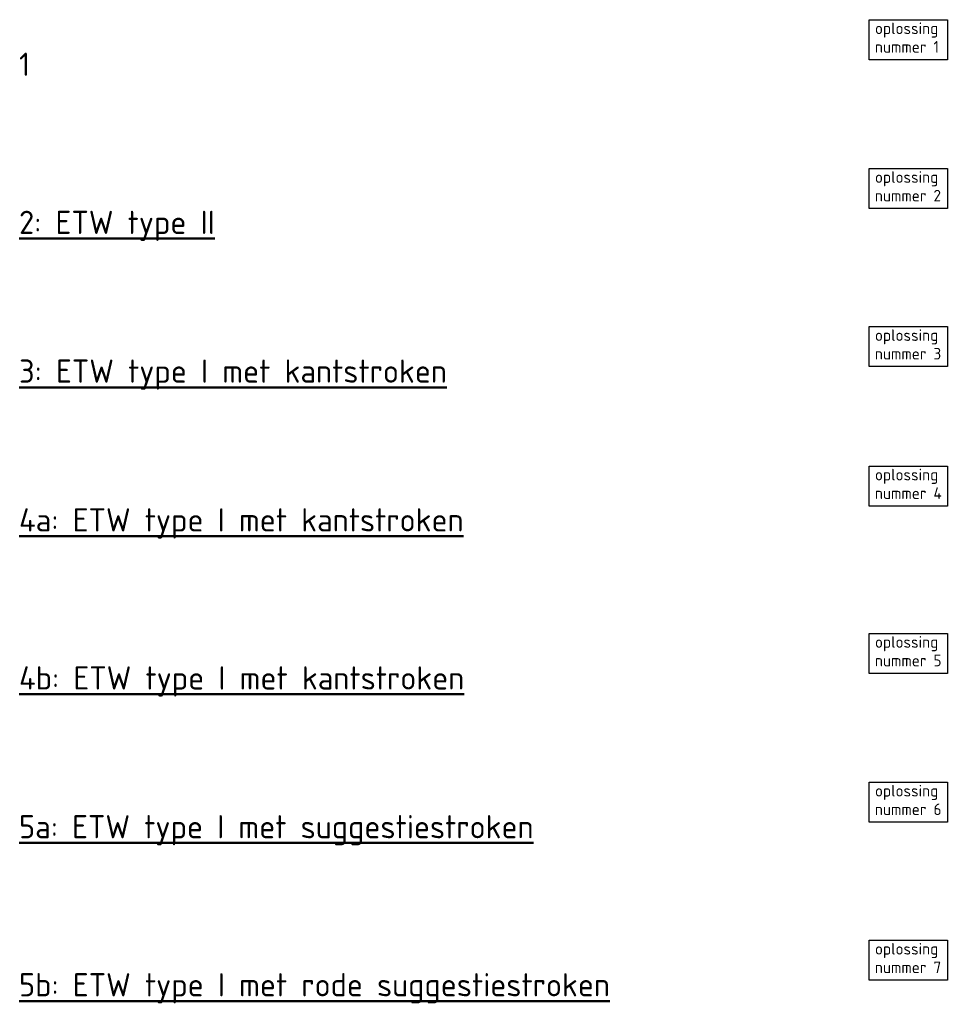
# Model space of a CAD drawing. Header units: metres. Extents: x -699 to 2316, y -1199 to 781.
# Tile 263 of 593: x -5 to 5, y 31 to 41. Entities that reach past the tile are written whole.
import ezdxf

# ---------------------------------------------------------------- set-up
doc = ezdxf.new("R2010")
doc.units = ezdxf.units.M
doc.layers.add('X-XX-AL-T25', color=7, linetype='Continuous', lineweight=25)
doc.layers.add('X-XX-AL-T50', color=130, linetype='Continuous', lineweight=50)
doc.styles.add('NLCS-ISO', font='NLCS-ISO.ttf')

msp = doc.modelspace()

# ---------------------------------------------------------------- linework, layer by layer
at = {"layer": 'X-XX-AL-T25'}
for points in [[(4.2965, 41.1056), (5.1404, 41.1056), (5.1404, 40.6749), (4.2965, 40.6749)], [(4.2965, 39.5043), (5.1404, 39.5043), (5.1404, 39.0736), (4.2965, 39.0736)], [(4.2965, 37.8031), (5.1404, 37.8031), (5.1404, 37.3724), (4.2965, 37.3724)], [(4.2965, 36.3018), (5.1404, 36.3018), (5.1404, 35.8711), (4.2965, 35.8711)], [(4.2965, 34.5006), (5.1404, 34.5006), (5.1404, 34.0699), (4.2965, 34.0699)], [(4.2965, 32.8993), (5.1404, 32.8993), (5.1404, 32.4686), (4.2965, 32.4686)], [(4.2965, 31.1981), (5.1404, 31.1981), (5.1404, 30.7673), (4.2965, 30.7673)]]:
    msp.add_lwpolyline(points, close=True, dxfattribs=at)

# ---------------------------------------------------------------- texts
at = {"layer": 'X-XX-AL-T25', "style": 'NLCS-ISO'}
for s, p in [('oplossing', (4.3578, 40.9507)), ('nummer 1', (4.3578, 40.7507)), ('oplossing', (4.3578, 39.3494)), ('nummer 2', (4.3578, 39.1494)), ('oplossing', (4.3578, 37.6482)), ('nummer 3', (4.3578, 37.4482)), ('oplossing', (4.3578, 36.1469)), ('nummer 4', (4.3578, 35.9469)), ('oplossing', (4.3578, 34.3457)), ('nummer 5', (4.3578, 34.1457)), ('oplossing', (4.3578, 32.7444)), ('nummer 6', (4.3578, 32.5444)), ('oplossing', (4.3578, 31.0432)), ('nummer 7', (4.3578, 30.8432))]:
    msp.add_text(s, height=0.125, dxfattribs=at).set_placement(p)
at = {"layer": 'X-XX-AL-T50', "style": 'NLCS-ISO'}
for s, p in [('1', (-4.8584, 40.5007)), ('%%U2: ETW type II', (-4.8584, 38.7994)), ('%%U3: ETW type I met kantstroken', (-4.8584, 37.1982)), ('%%U4a: ETW type I met kantstroken', (-4.8584, 35.5969)), ('%%U4b: ETW type I met kantstroken', (-4.8584, 33.8957)), ('%%U5a: ETW type I met suggestiestroken', (-4.8584, 32.2944)), ('%%U5b: ETW type I met rode suggestiestroken', (-4.8584, 30.5932))]:
    msp.add_text(s, height=0.25, dxfattribs=at).set_placement(p)

doc.saveas('drawing.dxf')
